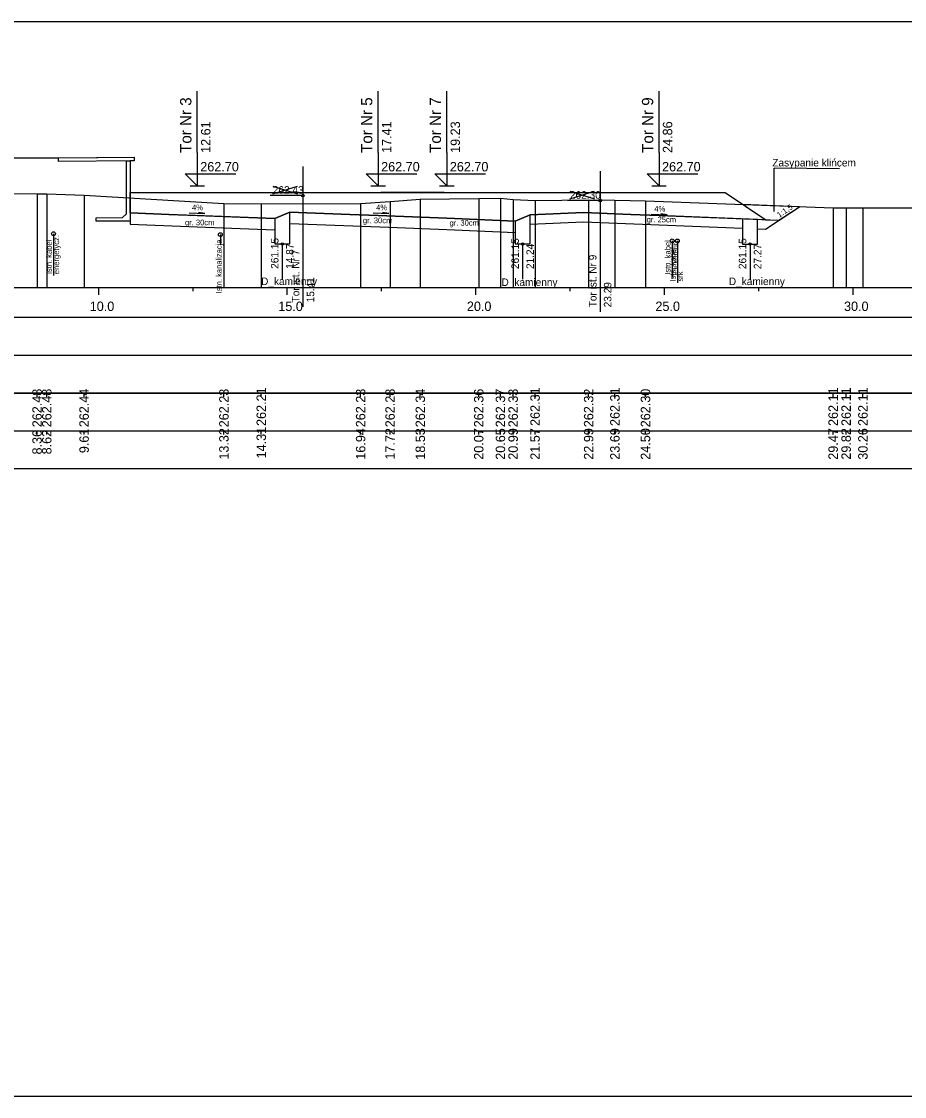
# Model space of a CAD drawing. Extents: x 6516023 to 6560129, y 5513077 to 5529206.
# Drawn here: x 6518901.36 to 6518924.78, y 5514551.66 to 5514580.16 of the extents above; entities that cross this region are included whole.
import ezdxf

# ---------------------------------------------------------------- set-up
doc = ezdxf.new("R2010")
doc.units = 0
for name, color, linetype in [('IR_default', 7, 'Continuous'), ('TOR_PRZEK_P-kable', 7, 'Continuous'), ('TOR_PRZEK_P-komponent', 7, 'Continuous'), ('TOR_PRZEK_P-odwodnienie', 7, 'Continuous'), ('TOR_PRZEK_P-opisy', 7, 'Continuous'), ('TOR_PRZEK_P-perony+elementy', 7, 'Continuous'), ('TOR_PRZEK_P-tabelka istniejace', 7, 'Continuous'), ('TOR_PRZEK_P-tabelka projektowane', 7, 'Continuous'), ('TOR_PRZEK_P-teren istniejacy', 7, 'Continuous'), ('TOR_PRZEK_P-tory istniejace', 7, 'Continuous'), ('TOR_PRZEK_P-tory projektowane', 7, 'Continuous'), ('TOR_PRZEK_P-uklad odniesienia', 7, 'Continuous'), ('TOR_PRZEK_P-warstwa ochronna I', 7, 'Continuous'), ('TOR_PRZEK_P-warstwa ochronna II', 7, 'Continuous'), ('TOR_RAMKI-ramka+tabelka 1', 7, 'Continuous')]:
    doc.layers.add(name, color=color, linetype=linetype)

msp = doc.modelspace()

# ---------------------------------------------------------------- linework, layer by layer
at = {"layer": 'IR_default'}
for points in [[(6518895.088, 5514576.562), (6518896.128, 5514576.552), (6518897.088, 5514576.542), (6518899.777, 5514576.542), (6518902.35, 5514576.542), (6518903.39, 5514576.552), (6518904.35, 5514576.562)], [(6518904.245, 5514575.622), (6518907.775, 5514575.622), (6518908.444, 5514575.622), (6518909.071, 5514575.622), (6518909.81, 5514575.622), (6518910.892, 5514575.622), (6518911.973, 5514575.622), (6518912.571, 5514575.622), (6518913.31, 5514575.622), (6518914.392, 5514575.622), (6518915.518, 5514575.622), (6518916.52, 5514575.622), (6518920.02, 5514575.622), (6518920.584, 5514575.246), (6518921.105, 5514574.899), (6518921.451, 5514574.885), (6518921.991, 5514575.247)]]:
    msp.add_lwpolyline(points, dxfattribs=at)
at = {"layer": 'TOR_PRZEK_P-kable'}
for p, q in [((6518902.214, 5514574.531), (6518902.214, 5514573.421)), ((6518906.637, 5514574.506), (6518906.637, 5514574.237)), ((6518918.618, 5514574.342), (6518918.618, 5514573.368)), ((6518918.756, 5514574.337), (6518918.756, 5514573.227))]:
    msp.add_line(p, q, dxfattribs=at)
for centre in [(6518902.214, 5514574.531), (6518906.637, 5514574.506), (6518918.618, 5514574.342), (6518918.756, 5514574.337)]:
    msp.add_circle(centre, 0.05, dxfattribs=at)
at = {"layer": 'TOR_PRZEK_P-komponent'}
msp.add_line((6518921.991, 5514575.247), (6518920.495, 5514575.305), dxfattribs=at)
msp.add_lwpolyline([(6518904.245, 5514575.083), (6518904.245, 5514575.622), (6518907.775, 5514575.622), (6518909.071, 5514575.622), (6518912.571, 5514575.622), (6518910.892, 5514575.622), (6518914.392, 5514575.622), (6518916.52, 5514575.622), (6518920.02, 5514575.622), (6518921.105, 5514574.899), (6518918.27, 5514575.012), (6518917.52, 5514575.042), (6518916.27, 5514575.092), (6518914.853, 5514575.035), (6518914.453, 5514574.866), (6518912.642, 5514574.939), (6518910.821, 5514575.012), (6518910.071, 5514575.042), (6518908.479, 5514575.105), (6518908.079, 5514574.93), (6518905.275, 5514575.042), (6518904.245, 5514575.083)], dxfattribs=at)
at = {"layer": 'TOR_PRZEK_P-odwodnienie'}
for p, q in [((6518908.279, 5514574.259), (6518908.279, 5514573.322)), ((6518914.653, 5514574.259), (6518914.653, 5514573.322)), ((6518920.682, 5514574.257), (6518920.682, 5514573.32))]:
    msp.add_line(p, q, dxfattribs=at)
for points in [[(6518908.079, 5514574.93), (6518908.079, 5514574.259), (6518908.479, 5514574.259), (6518908.479, 5514575.105)], [(6518914.453, 5514574.866), (6518914.453, 5514574.259), (6518914.853, 5514574.259), (6518914.853, 5514575.035)], [(6518920.482, 5514574.924), (6518920.482, 5514574.257), (6518920.882, 5514574.257), (6518920.882, 5514574.908)]]:
    msp.add_lwpolyline(points, dxfattribs=at)
for centre in [(6518908.279, 5514574.259), (6518914.653, 5514574.259), (6518920.682, 5514574.257)]:
    msp.add_circle(centre, 0.03, dxfattribs=at)
at = {"layer": 'TOR_PRZEK_P-opisy'}
msp.add_line((6518921.325, 5514575.118), (6518921.325, 5514576.265), dxfattribs=at)
msp.add_line((6518921.325, 5514575.118), (6518921.325, 5514576.265), dxfattribs=at)
for points in [[(6518923.057, 5514576.254), (6518921.325, 5514576.265)], [(6518905.806, 5514575.086), (6518906.223, 5514575.067), (6518906.056, 5514575.096)], [(6518910.689, 5514575.086), (6518911.106, 5514575.067), (6518910.939, 5514575.096)], [(6518918.065, 5514575.05), (6518918.483, 5514575.031), (6518918.315, 5514575.059)]]:
    msp.add_lwpolyline(points, dxfattribs=at)
at = {"layer": 'TOR_PRZEK_P-perony+elementy'}
msp.add_lwpolyline([(6518895.193, 5514575.622), (6518895.193, 5514576.461), (6518895.088, 5514576.462), (6518895.088, 5514576.562), (6518897.088, 5514576.542), (6518899.777, 5514576.542), (6518902.35, 5514576.542), (6518904.35, 5514576.562), (6518904.35, 5514576.462), (6518904.245, 5514576.461), (6518904.245, 5514575.622)], dxfattribs=at)
for points in [[(6518902.35, 5514576.542), (6518904.35, 5514576.562), (6518904.35, 5514576.462), (6518902.35, 5514576.442)], [(6518904.145, 5514575.061), (6518904.145, 5514576.46), (6518904.245, 5514576.461), (6518904.245, 5514574.861), (6518903.345, 5514574.861), (6518903.345, 5514574.951), (6518904.045, 5514574.962)]]:
    msp.add_lwpolyline(points, close=True, dxfattribs=at)
at = {"layer": 'TOR_PRZEK_P-tabelka istniejace'}
for p, q in [((6518901.777, 5514570.206), (6518901.777, 5514570.306)), ((6518902.034, 5514570.206), (6518902.034, 5514570.306)), ((6518903.024, 5514570.206), (6518903.024, 5514570.306)), ((6518906.732, 5514570.206), (6518906.732, 5514570.306)), ((6518907.722, 5514570.206), (6518907.722, 5514570.306)), ((6518910.357, 5514570.206), (6518910.357, 5514570.306)), ((6518911.137, 5514570.206), (6518911.137, 5514570.306)), ((6518911.939, 5514570.206), (6518911.939, 5514570.306)), ((6518913.488, 5514570.206), (6518913.488, 5514570.306)), ((6518914.064, 5514570.206), (6518914.064, 5514570.306)), ((6518914.4, 5514570.206), (6518914.4, 5514570.306)), ((6518914.982, 5514570.206), (6518914.982, 5514570.306)), ((6518916.403, 5514570.206), (6518916.403, 5514570.306)), ((6518917.099, 5514570.206), (6518917.099, 5514570.306)), ((6518917.91, 5514570.206), (6518917.91, 5514570.306)), ((6518922.886, 5514570.206), (6518922.886, 5514570.306)), ((6518923.23, 5514570.206), (6518923.23, 5514570.306)), ((6518923.675, 5514570.206), (6518923.675, 5514570.306)), ((6518817.163, 5514569.306), (6518960.963, 5514569.306)), ((6518901.777, 5514569.206), (6518901.777, 5514569.306)), ((6518902.034, 5514569.206), (6518902.034, 5514569.306)), ((6518903.024, 5514569.206), (6518903.024, 5514569.306)), ((6518906.732, 5514569.206), (6518906.732, 5514569.306)), ((6518907.722, 5514569.206), (6518907.722, 5514569.306)), ((6518910.357, 5514569.206), (6518910.357, 5514569.306)), ((6518911.137, 5514569.206), (6518911.137, 5514569.306)), ((6518911.939, 5514569.206), (6518911.939, 5514569.306)), ((6518913.488, 5514569.206), (6518913.488, 5514569.306)), ((6518914.064, 5514569.206), (6518914.064, 5514569.306)), ((6518914.4, 5514569.206), (6518914.4, 5514569.306)), ((6518914.982, 5514569.206), (6518914.982, 5514569.306)), ((6518916.403, 5514569.206), (6518916.403, 5514569.306)), ((6518917.099, 5514569.206), (6518917.099, 5514569.306)), ((6518917.91, 5514569.206), (6518917.91, 5514569.306)), ((6518922.886, 5514569.206), (6518922.886, 5514569.306)), ((6518923.23, 5514569.206), (6518923.23, 5514569.306)), ((6518923.675, 5514569.206), (6518923.675, 5514569.306))]:
    msp.add_line(p, q, dxfattribs=at)
for points in [[(6518901.777, 5514575.588), (6518901.777, 5514573.306), (6518901.777, 5514573.176), (6518901.777, 5514573.106)], [(6518902.034, 5514575.584), (6518902.034, 5514573.306), (6518902.034, 5514573.176), (6518902.034, 5514573.106)], [(6518903.024, 5514575.551), (6518903.024, 5514573.306), (6518903.024, 5514573.176), (6518903.024, 5514573.106)], [(6518906.732, 5514575.334), (6518906.732, 5514573.306), (6518906.732, 5514573.176), (6518906.732, 5514573.106)], [(6518907.722, 5514575.321), (6518907.722, 5514573.306), (6518907.722, 5514573.176), (6518907.722, 5514573.106)], [(6518910.357, 5514575.334), (6518910.357, 5514573.306), (6518910.357, 5514573.176), (6518910.357, 5514573.106)], [(6518911.137, 5514575.384), (6518911.137, 5514573.306), (6518911.137, 5514573.176), (6518911.137, 5514573.106)], [(6518911.939, 5514575.442), (6518911.939, 5514573.306), (6518911.939, 5514573.176), (6518911.939, 5514573.106)], [(6518913.488, 5514575.466), (6518913.488, 5514573.306), (6518913.488, 5514573.176), (6518913.488, 5514573.106)], [(6518914.064, 5514575.472), (6518914.064, 5514573.306), (6518914.064, 5514573.176), (6518914.064, 5514573.106)], [(6518914.4, 5514575.436), (6518914.4, 5514573.306), (6518914.4, 5514573.176), (6518914.4, 5514573.106)], [(6518914.982, 5514575.412), (6518914.982, 5514573.306), (6518914.982, 5514573.176), (6518914.982, 5514573.106)], [(6518916.403, 5514575.426), (6518916.403, 5514573.306), (6518916.403, 5514573.176), (6518916.403, 5514573.106)], [(6518917.099, 5514575.418), (6518917.099, 5514573.306), (6518917.099, 5514573.176), (6518917.099, 5514573.106)], [(6518917.91, 5514575.406), (6518917.91, 5514573.306), (6518917.91, 5514573.176), (6518917.91, 5514573.106)], [(6518922.886, 5514575.212), (6518922.886, 5514573.306), (6518922.886, 5514573.176), (6518922.886, 5514573.106)], [(6518923.23, 5514575.212), (6518923.23, 5514573.306), (6518923.23, 5514573.176), (6518923.23, 5514573.106)], [(6518923.675, 5514575.213), (6518923.675, 5514573.306), (6518923.675, 5514573.176), (6518923.675, 5514573.106)]]:
    msp.add_lwpolyline(points, dxfattribs=at)
msp.add_lwpolyline([(6518817.163, 5514570.306), (6518817.163, 5514568.306), (6518960.963, 5514568.306), (6518960.963, 5514570.306)], close=True, dxfattribs=at)
at = {"layer": 'TOR_PRZEK_P-tabelka projektowane'}
msp.add_line((6518817.163, 5514571.306), (6518960.963, 5514571.306), dxfattribs=at)
msp.add_lwpolyline([(6518817.163, 5514572.306), (6518817.163, 5514570.306), (6518960.963, 5514570.306), (6518960.963, 5514572.306)], close=True, dxfattribs=at)
at = {"layer": 'TOR_PRZEK_P-teren istniejacy'}
msp.add_lwpolyline([(6518900.441, 5514575.601), (6518901.777, 5514575.588), (6518902.034, 5514575.584), (6518903.024, 5514575.551), (6518906.732, 5514575.334), (6518907.722, 5514575.321), (6518910.357, 5514575.334), (6518911.137, 5514575.384), (6518911.939, 5514575.442), (6518913.488, 5514575.466), (6518914.064, 5514575.472), (6518914.4, 5514575.436), (6518914.982, 5514575.412), (6518916.403, 5514575.426), (6518917.099, 5514575.418), (6518917.91, 5514575.406), (6518922.886, 5514575.212), (6518923.23, 5514575.212), (6518923.32, 5514575.213), (6518923.675, 5514575.213), (6518926.013, 5514575.212)], dxfattribs=at)
at = {"layer": 'TOR_PRZEK_P-tory istniejace'}
for p, q in [((6518908.826, 5514576.315), (6518908.826, 5514572.595)), ((6518916.705, 5514576.184), (6518916.705, 5514572.463)), ((6518908.027, 5514575.587), (6518908.679, 5514575.79)), ((6518908.027, 5514575.79), (6518908.679, 5514575.587)), ((6518915.906, 5514575.455), (6518916.558, 5514575.658)), ((6518915.906, 5514575.658), (6518916.558, 5514575.455)), ((6518908.827, 5514575.54), (6518907.961, 5514575.54)), ((6518916.706, 5514575.408), (6518915.84, 5514575.408))]:
    msp.add_line(p, q, dxfattribs=at)
for centre in [(6518908.827, 5514575.54), (6518916.706, 5514575.408)]:
    msp.add_circle(centre, 0.035, dxfattribs=at)
at = {"layer": 'TOR_PRZEK_P-tory projektowane'}
for p, q in [((6518906.025, 5514576.68), (6518906.025, 5514578.312)), ((6518910.821, 5514576.679), (6518910.821, 5514578.311)), ((6518912.642, 5514576.679), (6518912.642, 5514578.312)), ((6518918.27, 5514576.68), (6518918.27, 5514578.312)), ((6518906.025, 5514576.68), (6518906.025, 5514575.802)), ((6518910.821, 5514576.679), (6518910.821, 5514575.802)), ((6518912.642, 5514576.679), (6518912.642, 5514575.802)), ((6518918.27, 5514576.68), (6518918.27, 5514575.802)), ((6518906.025, 5514575.802), (6518905.706, 5514576.121)), ((6518905.706, 5514576.121), (6518907.05, 5514576.121)), ((6518910.821, 5514575.802), (6518910.502, 5514576.121)), ((6518910.502, 5514576.121), (6518911.847, 5514576.121)), ((6518912.642, 5514575.802), (6518912.323, 5514576.121)), ((6518912.323, 5514576.121), (6518913.667, 5514576.121)), ((6518918.27, 5514575.802), (6518917.951, 5514576.121)), ((6518917.951, 5514576.121), (6518919.295, 5514576.121)), ((6518905.833, 5514575.802), (6518906.216, 5514575.802)), ((6518910.63, 5514575.802), (6518911.013, 5514575.802)), ((6518912.45, 5514575.802), (6518912.834, 5514575.802)), ((6518918.079, 5514575.802), (6518918.462, 5514575.802))]:
    msp.add_line(p, q, dxfattribs=at)
at = {"layer": 'TOR_PRZEK_P-uklad odniesienia'}
for p, q in [((6518820.963, 5514573.106), (6518960.963, 5514573.106)), ((6518903.413, 5514572.906), (6518903.413, 5514573.106)), ((6518905.913, 5514573.006), (6518905.913, 5514573.106)), ((6518908.413, 5514572.906), (6518908.413, 5514573.106)), ((6518910.913, 5514573.006), (6518910.913, 5514573.106)), ((6518913.413, 5514572.906), (6518913.413, 5514573.106)), ((6518915.913, 5514573.006), (6518915.913, 5514573.106)), ((6518918.413, 5514572.906), (6518918.413, 5514573.106)), ((6518920.913, 5514573.006), (6518920.913, 5514573.106)), ((6518923.413, 5514572.906), (6518923.413, 5514573.106))]:
    msp.add_line(p, q, dxfattribs=at)
at = {"layer": 'TOR_PRZEK_P-warstwa ochronna I'}
for points in [[(6518904.245, 5514574.861), (6518904.245, 5514574.783), (6518906.025, 5514574.712), (6518908.079, 5514574.63)], [(6518908.483, 5514574.805), (6518911.107, 5514574.7), (6518912.642, 5514574.639), (6518914.453, 5514574.566)], [(6518914.853, 5514574.785), (6518916.27, 5514574.842), (6518918.27, 5514574.762), (6518920.482, 5514574.674)], [(6518921.095, 5514574.649), (6518921.451, 5514574.885)], [(6518920.882, 5514574.658), (6518921.095, 5514574.649)]]:
    msp.add_lwpolyline(points, dxfattribs=at)
at = {"layer": 'TOR_PRZEK_P-warstwa ochronna II'}
msp.add_lwpolyline([(6518904.245, 5514575.083), (6518904.245, 5514575.083), (6518905.275, 5514575.042), (6518906.025, 5514575.012), (6518908.079, 5514574.93), (6518908.479, 5514575.105), (6518910.071, 5514575.042), (6518910.821, 5514575.012), (6518912.642, 5514574.939), (6518914.453, 5514574.866), (6518914.853, 5514575.035), (6518916.27, 5514575.092), (6518917.52, 5514575.042), (6518918.27, 5514575.012), (6518921.448, 5514574.885), (6518921.991, 5514575.247)], dxfattribs=at)
at = {"layer": 'TOR_RAMKI-ramka+tabelka 1'}
msp.add_lwpolyline([(6518814.513, 5514580.156), (6519062.013, 5514580.156), (6519062.013, 5514551.656), (6518814.513, 5514551.656)], close=True, dxfattribs=at)

# ---------------------------------------------------------------- texts
at = {"layer": 'TOR_PRZEK_P-kable'}
for s, height, p in [('energetycz.', 0.14999, (6518902.363, 5514573.457)), ('Istn. kabel', 0.14999, (6518902.169, 5514573.457)), ('Istn. kanalizacja', 0.14999, (6518906.675, 5514572.95)), ('Istn. kabel', 0.14999, (6518918.573, 5514573.444)), ('Istn. kabel', 0.14999, (6518918.71, 5514573.263)), ('telekomun.', 0.15, (6518918.767, 5514573.416)), ('srk', 0.15, (6518918.905, 5514573.263))]:
    msp.add_text(s, height=height, rotation=90.0511, dxfattribs=at).set_placement(p)
at = {"layer": 'TOR_PRZEK_P-odwodnienie'}
for s, rotation, p in [('261.15', 90, (6518908.179, 5514573.599)), ('14.87', 90, (6518908.579, 5514573.599)), ('261.15', 90, (6518914.553, 5514573.593)), ('21.24', 90, (6518914.953, 5514573.593)), ('261.15', 90, (6518920.582, 5514573.591)), ('27.27', 90, (6518920.982, 5514573.591)), ('D_kamienny', 360, (6518907.717, 5514573.169)), ('D_kamienny', 360, (6518914.091, 5514573.145)), ('D_kamienny', 360, (6518920.12, 5514573.168))]:
    msp.add_text(s, height=0.2, rotation=rotation, dxfattribs=at).set_placement(p)
at = {"layer": 'TOR_PRZEK_P-opisy'}
for s, height, rotation, p in [('Zasypanie klińcem', 0.2, 359.9489, (6518921.274, 5514576.314)), ('4%', 0.15, 359.8485, (6518905.885, 5514575.152)), ('4%', 0.15, 359.8485, (6518910.768, 5514575.152)), ('1:1,5', 0.15, 34.0701, (6518921.46, 5514574.949)), ('4%', 0.15, 359.8485, (6518918.144, 5514575.116))]:
    msp.add_text(s, height=height, rotation=rotation, dxfattribs=at).set_placement(p)
at = {"layer": 'TOR_PRZEK_P-tabelka istniejace'}
for s, p in [('262.48', (6518901.902, 5514569.398)), ('262.48', (6518902.159, 5514569.398)), ('262.44', (6518903.149, 5514569.399)), ('262.23', (6518906.857, 5514569.398)), ('262.21', (6518907.847, 5514569.433)), ('262.23', (6518910.482, 5514569.398)), ('262.28', (6518911.262, 5514569.398)), ('262.34', (6518912.064, 5514569.399)), ('262.36', (6518913.613, 5514569.398)), ('262.37', (6518914.189, 5514569.398)), ('262.33', (6518914.525, 5514569.398)), ('262.31', (6518915.107, 5514569.433)), ('262.32', (6518916.528, 5514569.4)), ('262.31', (6518917.224, 5514569.433)), ('262.30', (6518918.035, 5514569.398)), ('262.11', (6518923.011, 5514569.433)), ('262.11', (6518923.355, 5514569.433)), ('262.11', (6518923.8, 5514569.433)), ('8.36', (6518901.902, 5514568.677)), ('8.62', (6518902.159, 5514568.68)), ('9.61', (6518903.149, 5514568.712)), ('13.32', (6518906.857, 5514568.54)), ('14.31', (6518907.847, 5514568.573)), ('16.94', (6518910.482, 5514568.539)), ('17.72', (6518911.262, 5514568.54)), ('18.53', (6518912.064, 5514568.538)), ('20.07', (6518913.613, 5514568.538)), ('20.65', (6518914.189, 5514568.537)), ('20.99', (6518914.525, 5514568.538)), ('21.57', (6518915.107, 5514568.538)), ('22.99', (6518916.528, 5514568.538)), ('23.69', (6518917.224, 5514568.538)), ('24.50', (6518918.035, 5514568.538)), ('29.47', (6518923.011, 5514568.538)), ('29.82', (6518923.355, 5514568.54)), ('30.26', (6518923.8, 5514568.538))]:
    msp.add_text(s, height=0.25, rotation=90, dxfattribs=at).set_placement(p)
at = {"layer": 'TOR_PRZEK_P-tory istniejace'}
for s, p in [('262.43', (6518908.027, 5514575.59)), ('262.30', (6518915.906, 5514575.458))]:
    msp.add_text(s, height=0.2, dxfattribs=at).set_placement(p)
for s, rotation, p in [('Tor ist. Nr 7', 90.0511, (6518908.733, 5514572.709)), ('Tor ist. Nr 9', 90.0511, (6518916.612, 5514572.578)), ('15.41', 90, (6518909.127, 5514572.71)), ('23.29', 90, (6518917.006, 5514572.578))]:
    msp.add_text(s, height=0.2, rotation=rotation, dxfattribs=at).set_placement(p)
at = {"layer": 'TOR_PRZEK_P-tory projektowane'}
for s, height, p in [('Tor Nr 3', 0.3, (6518905.87, 5514576.673)), ('Tor Nr 5', 0.3, (6518910.667, 5514576.673)), ('Tor Nr 7', 0.3, (6518912.487, 5514576.673)), ('Tor Nr 9', 0.3, (6518918.116, 5514576.674)), ('12.61', 0.25, (6518906.375, 5514576.672)), ('17.41', 0.25, (6518911.171, 5514576.672)), ('19.23', 0.25, (6518912.992, 5514576.672)), ('24.86', 0.25, (6518918.62, 5514576.672))]:
    msp.add_text(s, height=height, rotation=90, dxfattribs=at).set_placement(p)
for p in [(6518906.105, 5514576.182), (6518910.901, 5514576.182), (6518912.722, 5514576.182), (6518918.35, 5514576.182)]:
    msp.add_text('262.70', height=0.25, dxfattribs=at).set_placement(p)
at = {"layer": 'TOR_PRZEK_P-uklad odniesienia'}
for s, p in [('10.0', (6518903.174, 5514572.481)), ('15.0', (6518908.174, 5514572.481)), ('20.0', (6518913.174, 5514572.481)), ('25.0', (6518918.174, 5514572.481)), ('30.0', (6518923.174, 5514572.481))]:
    msp.add_text(s, height=0.25, dxfattribs=at).set_placement(p)
at = {"layer": 'TOR_PRZEK_P-warstwa ochronna I'}
for s, p in [('gr. 30cm', (6518905.7, 5514574.754)), ('gr. 30cm', (6518910.417, 5514574.809)), ('gr. 30cm', (6518912.713, 5514574.743)), ('gr. 25cm', (6518917.941, 5514574.831))]:
    msp.add_text(s, height=0.15, dxfattribs=at).set_placement(p)

doc.saveas('drawing.dxf')
